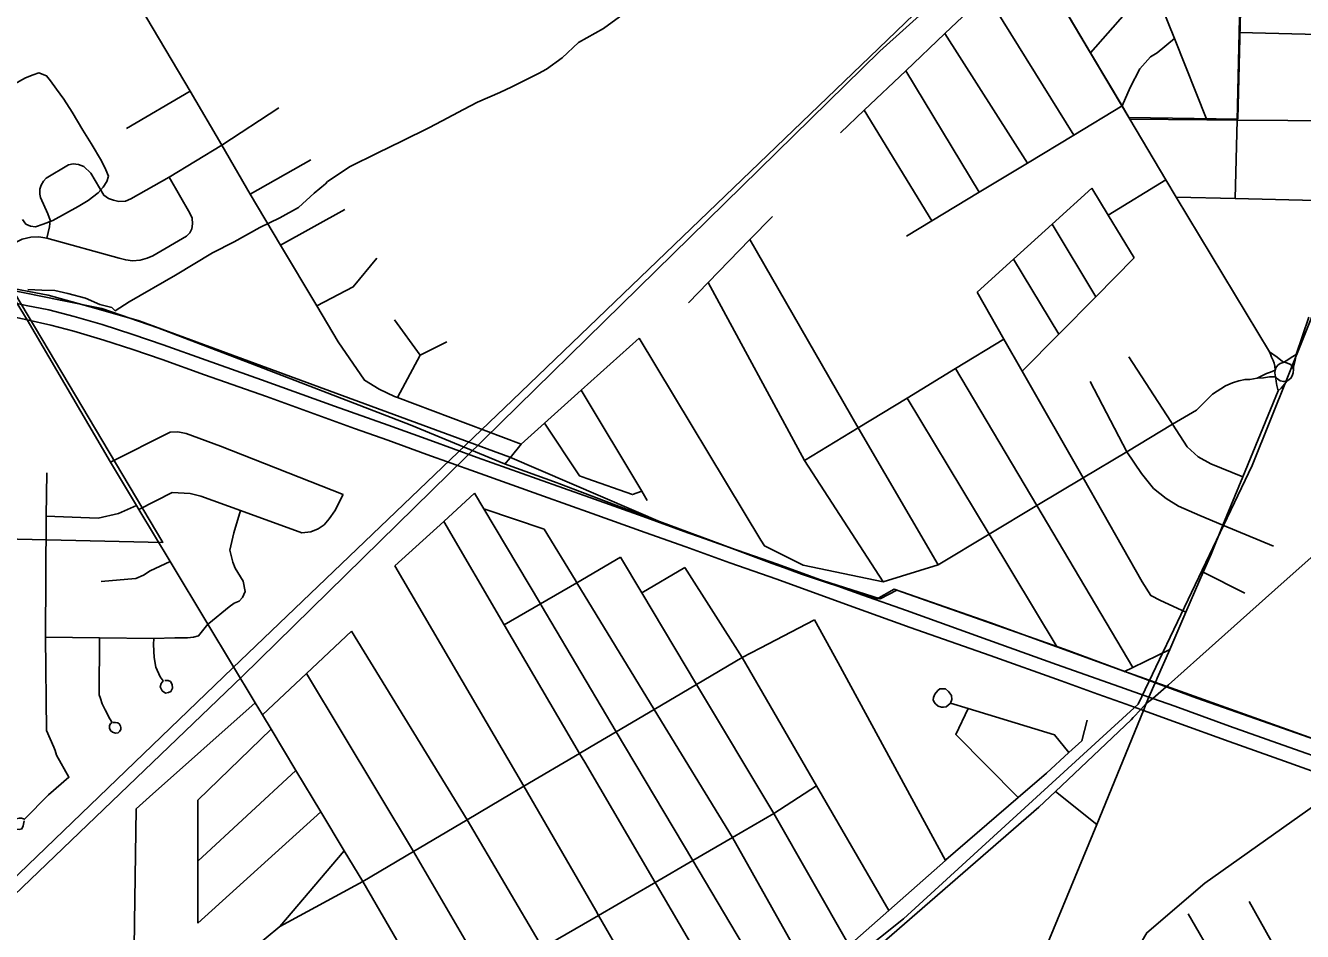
# Model space of a CAD drawing. Extents: x 0 to 34, y 0 to 22.
# Drawn here: x 2.713 to 4.053, y 19.031 to 19.981 of the extents above; entities that cross this region are included whole.
import ezdxf

# ---------------------------------------------------------------- set-up
doc = ezdxf.new("R2010")
doc.units = 0
for name, color, linetype in [('GM_X_City_Street', 7, 'Continuous'), ('GM_X_Corporation', 7, 'Continuous'), ('GM_X_County_Road', 7, 'Continuous'), ('GM_X_Interstate_Route', 7, 'Continuous'), ('GM_X_Minor_Lake', 7, 'Continuous'), ('GM_X_Minor_River', 7, 'Continuous'), ('GM_X_Rail_Line', 7, 'Continuous'), ('GM_X_State_Route', 7, 'Continuous'), ('GM_X_US_Route', 7, 'Continuous')]:
    doc.layers.add(name, color=color, linetype=linetype)

msp = doc.modelspace()

# ---------------------------------------------------------------- linework, layer by layer
at = {"layer": 'GM_X_City_Street'}
for p, q in [((3.8127, 19.8665), (3.7208, 20.0144)), ((3.764, 19.8371), (3.6774, 19.973)), ((3.9862, 19.9743), (4.1805, 19.9691)), ((3.7135, 19.8066), (3.6364, 19.9341)), ((2.8188, 19.8734), (2.8857, 19.9126)), ((2.9186, 19.8559), (2.9786, 19.895)), ((3.6639, 19.7766), (3.5929, 19.8927)), ((2.9484, 19.8044), (3.0122, 19.8404)), ((3.8488, 19.7826), (3.9093, 19.8197)), ((2.9804, 19.7509), (3.0477, 19.7884)), ((3.8359, 19.6969), (3.79, 19.773)), ((3.797, 19.6575), (3.7495, 19.7362)), ((3.127, 19.6355), (3.0998, 19.6727)), ((3.3594, 19.3863), (3.4046, 19.4126)), ((3.9485, 19.4079), (3.9921, 19.3859)), ((2.8936, 19.1688), (2.9705, 19.243)), ((2.8937, 19.1046), (2.9965, 19.1999)), ((3.8369, 19.1431), (3.7934, 19.1776)), ((2.8937, 19.0397), (3.0226, 19.1564)), ((2.9798, 19.0362), (3.0472, 19.1156)), ((2.9798, 19.0362), (3.0666, 19.0834)), ((4.0798, 18.9139), (3.9968, 19.0624)), ((4.0295, 18.8831), (3.9327, 19.0495)), ((2.8983, 18.9688), (2.9798, 19.0362))]:
    msp.add_line(p, q, dxfattribs=at)
for points in [[(3.2328, 19.5422), (3.103, 19.591), (3.1, 19.5922), (3.0838, 19.5999), (3.0684, 19.6092), (3.0409, 19.6497), (3.0185, 19.6872), (2.9804, 19.7509), (2.9484, 19.8044), (2.9186, 19.8559), (2.8857, 19.9126), (2.7945, 20.0661), (2.7105, 20.2083), (2.6457, 20.3192), (2.6128, 20.3748), (2.5459, 20.4886), (2.4669, 20.6187), (2.457, 20.6368), (2.3011, 20.9)], [(3.982, 19.7998), (3.984, 19.8823), (3.9862, 19.9743), (3.9883, 20.0642), (3.9901, 20.1362), (3.9928, 20.25)], [(3.9522, 19.8826), (3.9182, 19.9679), (3.8999, 20.0139), (3.8995, 20.0149), (3.8551, 20.1264)], [(3.5679, 19.8689), (3.5929, 19.8927), (3.6364, 19.9341), (3.6774, 19.973), (3.7208, 20.0144), (3.7675, 20.0588)], [(3.8303, 19.9528), (3.8666, 19.994), (3.8762, 20.005), (3.8995, 20.0149), (3.914, 20.0211), (3.9315, 20.0285), (3.959, 20.0602), (3.9883, 20.0642), (4.2198, 20.0634), (4.282, 20.0632), (4.4149, 20.0627), (4.5047, 20.0624)], [(3.8633, 19.8972), (3.8717, 19.9166), (3.8819, 19.9362), (3.8932, 19.9488), (3.9001, 19.9529), (3.9182, 19.9679)], [(3.637, 19.7603), (3.6639, 19.7766), (3.7135, 19.8066), (3.764, 19.8371), (3.8127, 19.8665), (3.8633, 19.8972)], [(3.8716, 19.8831), (3.9522, 19.8826), (3.984, 19.8823), (4.144, 19.8811)], [(2.7351, 19.7582), (2.7378, 19.7704), (2.7387, 19.7773), (2.7363, 19.7838), (2.7284, 19.801), (2.7277, 19.8046), (2.7279, 19.8096), (2.7293, 19.8138), (2.7318, 19.8181), (2.7346, 19.8214), (2.7578, 19.8354), (2.7628, 19.8362), (2.7684, 19.8356), (2.7739, 19.8336), (2.7813, 19.8267), (2.795, 19.8033), (2.7999, 19.7999), (2.8051, 19.7982), (2.8107, 19.7969), (2.8176, 19.7973), (2.8234, 19.7997), (2.8635, 19.8224), (2.9186, 19.8559)], [(2.6759, 19.738), (2.7022, 19.7539), (2.7093, 19.7573), (2.7183, 19.7593), (2.7269, 19.7597), (2.7351, 19.7582), (2.8111, 19.7373), (2.818, 19.7356), (2.8249, 19.7346), (2.8332, 19.7354), (2.8404, 19.7373), (2.8464, 19.7397), (2.8818, 19.7604), (2.8852, 19.7638), (2.8872, 19.7683), (2.8881, 19.7735), (2.8876, 19.7795), (2.8853, 19.7846), (2.8635, 19.8224)], [(3.7114, 19.7016), (3.7495, 19.7362), (3.79, 19.773), (3.8317, 19.8108)], [(3.8762, 19.7378), (3.8488, 19.7826), (3.8317, 19.8108)], [(3.9202, 19.8013), (3.982, 19.7998), (4.1089, 19.7968)], [(3.4084, 19.6905), (3.4289, 19.7117), (3.4729, 19.757), (3.4964, 19.7812)], [(3.6704, 19.4157), (3.5866, 19.5594), (3.4729, 19.757)], [(3.0185, 19.6872), (3.0567, 19.7072), (3.0813, 19.7372)], [(3.7587, 19.6187), (3.797, 19.6575), (3.8359, 19.6969), (3.8762, 19.7378)], [(3.6128, 19.3977), (3.5302, 19.5251), (3.4289, 19.7117)], [(3.9303, 19.3659), (3.9038, 19.3782), (3.8937, 19.3833), (3.8846, 19.3976), (3.8224, 19.5067), (3.7587, 19.6187), (3.7394, 19.6525), (3.7114, 19.7016)], [(3.103, 19.591), (3.127, 19.6355), (3.1549, 19.6495)], [(3.2155, 19.521), (3.2212, 19.528), (3.2328, 19.5422), (3.2573, 19.5642), (3.2958, 19.5987), (3.3566, 19.6533)], [(3.6128, 19.3977), (3.5288, 19.4151), (3.488, 19.4355), (3.4844, 19.4415), (3.3566, 19.6533)], [(3.5302, 19.5251), (3.5866, 19.5594), (3.6378, 19.5906), (3.6886, 19.6216), (3.7394, 19.6525)], [(3.9899, 19.5078), (3.9564, 19.5217), (3.9433, 19.5288), (3.9318, 19.5393), (3.9164, 19.563), (3.9146, 19.5658), (3.8703, 19.6339)], [(3.8747, 19.308), (3.774, 19.4777), (3.6886, 19.6216)], [(4.0241, 19.6198), (4.019, 19.6178), (4.0149, 19.6162), (4.0113, 19.6146), (4.005, 19.6115)], [(3.6128, 19.3977), (3.6704, 19.4157), (3.7238, 19.4477), (3.774, 19.4777), (3.8224, 19.5067), (3.8682, 19.5341), (3.9164, 19.563), (3.9413, 19.5778), (3.9581, 19.5946), (3.9718, 19.6033), (3.9793, 19.6067), (3.9857, 19.6086), (3.9924, 19.6102), (3.9975, 19.6102), (4.005, 19.6115)], [(4.0222, 19.435), (3.9692, 19.4572), (3.945, 19.4673), (3.9225, 19.4772), (3.9095, 19.4851), (3.8965, 19.4956), (3.8836, 19.5114), (3.8682, 19.5341), (3.83, 19.6078)], [(4.005, 19.6115), (4.0119, 19.6119), (4.0179, 19.6127), (4.0206, 19.613), (4.0245, 19.613), (4.0266, 19.6108), (4.0292, 19.6088), (4.033, 19.6079), (4.0362, 19.6082)], [(3.3649, 19.483), (3.3593, 19.4929), (3.2958, 19.5987)], [(3.7953, 19.329), (3.7238, 19.4477), (3.6378, 19.5906)], [(3.3593, 19.4929), (3.3495, 19.4892), (3.3018, 19.506), (3.294, 19.5089), (3.2573, 19.5642)], [(3.0462, 19.4893), (2.9174, 19.54), (2.888, 19.5511), (2.8813, 19.5534), (2.8726, 19.5551), (2.8647, 19.5548), (2.8018, 19.5234)], [(2.7115, 19.147), (2.7104, 19.1417), (2.709, 19.1385), (2.706, 19.1377), (2.7026, 19.1382), (2.6999, 19.141), (2.6988, 19.1445), (2.6998, 19.1471), (2.7026, 19.1489), (2.7063, 19.1498), (2.7087, 19.1498), (2.7116, 19.1486), (2.737, 19.1741), (2.7583, 19.1927), (2.7454, 19.216), (2.7438, 19.2207), (2.7425, 19.2244), (2.7348, 19.2416), (2.7336, 19.3395), (2.7345, 19.4665), (2.7352, 19.5121)], [(3.0462, 19.4893), (3.0373, 19.4723), (3.0315, 19.4637), (3.0261, 19.4577), (3.0197, 19.4532), (3.0121, 19.4503), (3.0026, 19.4492), (2.9383, 19.4725), (2.8966, 19.4875), (2.8857, 19.4903), (2.8668, 19.4913), (2.8318, 19.4735)], [(3.1004, 19.4144), (3.1516, 19.4612), (3.184, 19.4909)], [(3.4982, 18.9616), (3.413, 19.1052), (3.3327, 19.2404), (3.2538, 19.3733), (3.253, 19.3747), (3.1938, 19.4744), (3.184, 19.4909)], [(2.7336, 19.3395), (2.7903, 19.339), (2.8474, 19.3382), (2.8695, 19.3389), (2.8828, 19.3389), (2.8889, 19.3398), (2.8944, 19.3412), (2.9041, 19.3534), (2.9053, 19.3541), (2.9263, 19.3716), (2.9317, 19.3754), (2.937, 19.3776), (2.9404, 19.3813), (2.9432, 19.3877), (2.941, 19.3984), (2.9326, 19.4122), (2.9304, 19.4183), (2.9272, 19.4309), (2.9312, 19.4491), (2.9383, 19.4725)], [(2.7345, 19.4665), (2.789, 19.4646), (2.8102, 19.4693), (2.8291, 19.478)], [(3.5372, 18.9826), (3.4546, 19.1295), (3.3724, 19.2639), (3.2912, 19.3968), (3.2894, 19.3997), (3.2569, 19.4529), (3.1938, 19.4744)], [(3.4574, 18.9388), (3.3734, 19.0823), (3.2996, 19.2084), (3.2941, 19.2177), (3.2151, 19.3527), (3.1516, 19.4612)], [(2.7922, 19.3981), (2.8202, 19.4004), (2.8285, 19.4014), (2.8365, 19.4047), (2.8437, 19.4092), (2.8646, 19.4191)], [(3.3967, 18.9049), (3.3141, 19.0477), (3.3112, 19.0527), (3.2358, 19.1832), (3.1004, 19.4144)], [(3.2151, 19.3527), (3.253, 19.3747), (3.2912, 19.3968), (3.3372, 19.4235)], [(3.5771, 19.0161), (3.4978, 19.1546), (3.4169, 19.2901), (3.3594, 19.3863), (3.3372, 19.4235)], [(3.6185, 19.0527), (3.5427, 19.1835), (3.4646, 19.3183), (3.4046, 19.4126)], [(3.0666, 19.0834), (3.1199, 19.1149), (3.1762, 19.1481), (3.2358, 19.1832), (3.2941, 19.2177), (3.2952, 19.2183), (3.3121, 19.2283), (3.3327, 19.2404), (3.3724, 19.2639), (3.4169, 19.2901), (3.4646, 19.3183), (3.4836, 19.3282), (3.5407, 19.3579)], [(3.678, 19.1054), (3.5653, 19.3128), (3.5407, 19.3579)], [(2.8048, 19.2502), (2.8072, 19.2501), (2.8096, 19.2496), (2.8115, 19.2484), (2.8124, 19.2464), (2.8127, 19.2448), (2.8127, 19.2427), (2.8115, 19.2407), (2.8099, 19.2392), (2.8072, 19.2389), (2.8041, 19.2399), (2.802, 19.2417), (2.8008, 19.2442), (2.8009, 19.2465), (2.8021, 19.2489), (2.8036, 19.25), (2.8014, 19.254), (2.7965, 19.2635), (2.7932, 19.2696), (2.7913, 19.2752), (2.7901, 19.2793), (2.7903, 19.339)], [(2.8591, 19.2942), (2.8623, 19.2941), (2.8648, 19.293), (2.8665, 19.29), (2.867, 19.2862), (2.8653, 19.2827), (2.8627, 19.2816), (2.8597, 19.281), (2.8563, 19.2834), (2.8542, 19.2876), (2.855, 19.2912), (2.8572, 19.2938), (2.8541, 19.298), (2.8496, 19.3081), (2.8476, 19.3182), (2.8471, 19.3319), (2.8474, 19.3382)], [(2.9613, 19.2583), (3.0077, 19.3016), (3.0549, 19.3458)], [(3.3385, 18.8723), (3.2553, 19.0136), (3.1762, 19.1481), (3.0549, 19.3458)], [(3.8653, 19.3034), (3.8747, 19.308), (3.9133, 19.3268)], [(3.2798, 18.8395), (3.1981, 18.9803), (3.1199, 19.1149), (3.0077, 19.3016)], [(3.8076, 19.2185), (3.7925, 19.2371), (3.702, 19.2648), (3.6834, 19.2705), (3.6847, 19.2744), (3.6845, 19.2783), (3.6813, 19.2828), (3.678, 19.2853), (3.675, 19.2855), (3.6721, 19.2853), (3.6702, 19.2838), (3.6669, 19.2799), (3.6656, 19.2762), (3.6653, 19.2738), (3.6661, 19.2713), (3.6677, 19.2696), (3.6704, 19.2673), (3.674, 19.2661), (3.6759, 19.2661), (3.6787, 19.2665), (3.683, 19.2701)], [(2.825, 18.5821), (2.8246, 18.8526), (2.8272, 19.0401), (2.8289, 19.1595), (2.8429, 19.172), (2.9537, 19.2709)], [(3.7544, 19.1713), (3.6888, 19.2377), (3.702, 19.2648)], [(2.6452, 18.4753), (2.825, 18.5821), (2.9264, 18.6396), (3.0053, 18.6843), (3.0889, 18.7317), (3.1378, 18.7594), (3.226, 18.8094), (3.2798, 18.8395), (3.3385, 18.8723), (3.3967, 18.9049), (3.4574, 18.9388), (3.4982, 18.9616), (3.5372, 18.9826), (3.5402, 18.9842), (3.5751, 19.0144), (3.5771, 19.0161), (3.6185, 19.0527), (3.678, 19.1054), (3.6785, 19.1059), (3.7544, 19.1713), (3.7842, 19.197), (3.8076, 19.2185), (3.8211, 19.2309), (3.8268, 19.2524)], [(3.1446, 18.9492), (3.1981, 18.9803), (3.2035, 18.9834), (3.2553, 19.0136), (3.3141, 19.0477), (3.3717, 19.0812), (3.3734, 19.0823), (3.413, 19.1052), (3.4546, 19.1295), (3.4978, 19.1546), (3.5427, 19.1835)], [(2.8937, 19.0397), (2.8937, 19.095), (2.8937, 19.1046), (2.8936, 19.1688)]]:
    msp.add_lwpolyline(points, dxfattribs=at)
at = {"layer": 'GM_X_Corporation'}
for points in [[(4.5069, 20.9), (3.5047, 20.9), (3.5021, 20.5045), (3.8703, 19.8849), (3.9848, 19.8833), (3.9912, 20.1387), (3.9967, 20.4103), (4.4998, 20.3861), (4.5031, 20.6381)], [(2.4592, 19.9532), (2.5528, 19.9501), (2.8568, 19.439), (2.643, 19.444), (2.4544, 19.4484)]]:
    msp.add_lwpolyline(points, close=True, dxfattribs=at)
for points in [[(2.693, 19.7048), (2.7494, 19.6932), (2.7928, 19.6846), (2.8516, 19.6641), (2.9485, 19.6271), (3.1165, 19.5626), (3.2153, 19.5216), (3.2707, 19.5016), (3.2724, 19.501), (3.347, 19.4725), (3.4404, 19.438), (3.4963, 19.4171), (3.5271, 19.4062), (3.6097, 19.3798), (3.6269, 19.3889), (3.8028, 19.3269), (3.9418, 19.2758), (4.1357, 19.2077)], [(4.1357, 19.2077), (3.9418, 19.2758), (3.8028, 19.3269), (3.6269, 19.3889), (3.6097, 19.3798), (3.5271, 19.4062), (3.4963, 19.4171), (3.4404, 19.438), (3.347, 19.4725), (3.2724, 19.501), (3.2707, 19.5016), (3.2153, 19.5216), (3.1165, 19.5626), (2.9485, 19.6271), (2.8516, 19.6641), (2.7928, 19.6846), (2.7494, 19.6932), (2.693, 19.7048)], [(2.6941, 19.7066), (2.7367, 19.6986), (2.7868, 19.6847), (2.8322, 19.6716), (3.2209, 19.5285), (3.3813, 19.4598), (3.4196, 19.4456), (3.5271, 19.4056), (3.5912, 19.3843), (3.6057, 19.3795), (3.6241, 19.3902), (3.7246, 19.3549), (3.795, 19.3296), (3.8651, 19.304), (3.8979, 19.2923), (3.9095, 19.2881), (4.0935, 19.2226)], [(4.0935, 19.2226), (3.9095, 19.2881), (3.8979, 19.2923), (3.8651, 19.304), (3.795, 19.3296), (3.7246, 19.3549), (3.6241, 19.3902), (3.6057, 19.3795), (3.5912, 19.3843), (3.5271, 19.4056), (3.4196, 19.4456), (3.3813, 19.4598), (3.2209, 19.5285), (2.8322, 19.6716), (2.7868, 19.6847), (2.7367, 19.6986), (2.6941, 19.7066)]]:
    msp.add_lwpolyline(points, dxfattribs=at)
at = {"layer": 'GM_X_County_Road'}
for points in [[(4.0431, 19.6205), (4.042, 19.6235), (4.0403, 19.6258), (4.0359, 19.6277), (4.0329, 19.6283), (4.0301, 19.6303), (4.0261, 19.6334), (4.0182, 19.639), (3.9202, 19.8013), (3.9093, 19.8197), (3.8716, 19.8831), (3.8633, 19.8972), (3.8303, 19.9528), (3.7675, 20.0588), (3.6996, 20.1731), (3.6904, 20.1886), (3.55, 20.4254), (3.5307, 20.4572), (3.5187, 20.4784), (3.5116, 20.4967), (3.5091, 20.5061)], [(3.2388, 18.7874), (3.226, 18.8094), (3.1446, 18.9492), (3.1345, 18.9665), (3.1087, 19.011), (3.0666, 19.0834), (3.0472, 19.1156), (3.0226, 19.1564), (2.9965, 19.1999), (2.9705, 19.243), (2.9613, 19.2583), (2.9537, 19.2709), (2.9041, 19.3534), (2.8646, 19.4191), (2.8318, 19.4735), (2.8291, 19.478), (2.8018, 19.5234), (2.7144, 19.6728), (2.7041, 19.6897), (2.6943, 19.706), (2.6834, 19.725)], [(4.0241, 19.6198), (4.0236, 19.6242), (4.0231, 19.6273), (4.022, 19.63), (4.0202, 19.6334), (4.019, 19.6368), (4.0182, 19.639)], [(3.6286, 18.6428), (3.7, 18.813), (3.7335, 18.893), (3.8369, 19.1431), (3.8857, 19.2627), (3.8887, 19.27)]]:
    msp.add_lwpolyline(points, dxfattribs=at)
at = {"layer": 'GM_X_Interstate_Route'}
for points in [[(2.7041, 19.6897), (2.7136, 19.6877), (2.7374, 19.6831), (2.7637, 19.6762), (2.7933, 19.6677), (2.8254, 19.6572), (2.8571, 19.6465), (2.9025, 19.6302), (2.9605, 19.6096), (3.0369, 19.5822), (3.0932, 19.5621), (3.1371, 19.5463), (3.1866, 19.5283), (3.2497, 19.5058), (3.3048, 19.4863), (3.3608, 19.4664), (3.4077, 19.4493), (3.4198, 19.445), (3.4514, 19.4339), (3.5017, 19.4161), (3.569, 19.3917), (3.5914, 19.3838), (3.6372, 19.3675), (3.7139, 19.3401), (3.7946, 19.311), (3.861, 19.2874), (3.8916, 19.2766), (3.8958, 19.2752), (3.9186, 19.2671), (3.9759, 19.2463), (4.0323, 19.2262), (4.0881, 19.2067)], [(2.6817, 19.6795), (2.7144, 19.6728), (2.7393, 19.6672), (2.7636, 19.6608), (2.795, 19.6514), (2.8255, 19.6415), (2.8561, 19.631), (2.9007, 19.6149), (2.9656, 19.5922), (3.0579, 19.5586), (3.0931, 19.5463), (3.1337, 19.5315), (3.1851, 19.5131), (3.2563, 19.4877), (3.3073, 19.4695), (3.3631, 19.4494), (3.4058, 19.4343), (3.4519, 19.4178), (3.5012, 19.4004), (3.5731, 19.3742), (3.6411, 19.3499), (3.7248, 19.3203), (3.7996, 19.2938), (3.8378, 19.28)], [(3.8378, 19.28), (3.8676, 19.2693), (3.8829, 19.2637), (3.8857, 19.2627), (3.9214, 19.2497), (3.9758, 19.2303), (4.0337, 19.2094), (4.0895, 19.1895), (4.1462, 19.1693), (4.1826, 19.1561), (4.21, 19.1449), (4.2364, 19.1326), (4.2647, 19.1173), (4.2856, 19.1036), (4.3178, 19.0809), (4.3272, 19.0736), (4.3349, 19.0676), (4.3579, 19.048), (4.389, 19.0225), (4.4422, 18.979)]]:
    msp.add_lwpolyline(points, dxfattribs=at)
at = {"layer": 'GM_X_Minor_Lake'}
msp.add_lwpolyline([(2.7095, 19.7778), (2.7132, 19.7732), (2.718, 19.7709), (2.7233, 19.7704), (2.7313, 19.7729), (2.7416, 19.7769), (2.7549, 19.7843), (2.7679, 19.7917), (2.7785, 19.798), (2.7889, 19.8058), (2.7942, 19.8118), (2.7981, 19.8178), (2.7997, 19.8235), (2.7972, 19.83), (2.7924, 19.8396), (2.7817, 19.8576), (2.7729, 19.8718), (2.7619, 19.8905), (2.753, 19.9043), (2.7452, 19.9147), (2.739, 19.9236), (2.7349, 19.9286), (2.7266, 19.9317), (2.7209, 19.9299), (2.7129, 19.9266), (2.7007, 19.92)], dxfattribs=at)
at = {"layer": 'GM_X_Minor_River'}
msp.add_lwpolyline([(3.3438, 19.9962), (3.3194, 19.9783), (3.2931, 19.9635), (3.2758, 19.9475), (3.2594, 19.9356), (3.251, 19.9312), (3.2232, 19.9172), (3.2106, 19.9113), (3.1871, 19.901), (3.1722, 19.8933), (3.1501, 19.8815), (3.136, 19.8741), (3.1082, 19.8605), (3.0819, 19.8476), (3.0534, 19.8336), (3.0297, 19.8177), (3.0274, 19.8154), (3.0155, 19.8057), (2.9991, 19.7904), (2.9796, 19.7797), (2.9587, 19.7694), (2.9316, 19.7546), (2.9091, 19.7428), (2.8702, 19.7195), (2.8214, 19.6914), (2.8069, 19.6821), (2.8032, 19.6856), (2.7908, 19.6889), (2.7758, 19.6955), (2.7573, 19.7004), (2.7434, 19.7033), (2.7298, 19.7039), (2.7151, 19.7045)], dxfattribs=at)
at = {"layer": 'GM_X_Rail_Line'}
for points in [[(2.1, 18.5112), (2.2808, 18.6845), (2.4535, 18.8489), (2.9301, 19.3073), (3.2236, 19.5884), (3.5987, 19.9488), (3.7467, 20.0915), (4.153, 20.482), (4.1749, 20.5028), (4.2055, 20.5325), (4.23, 20.5556), (4.2554, 20.5802), (4.2776, 20.5982), (4.4577, 20.7589), (4.5352, 20.8259), (4.6176, 20.9)], [(2.1, 18.4964), (2.427, 18.8067), (2.94, 19.2985), (3.6093, 19.9545), (3.8333, 20.1564), (4.0064, 20.3322), (4.2565, 20.5683)], [(2.4678, 18.203), (2.4782, 18.2477), (2.488, 18.3737), (2.5357, 18.4142), (2.9805, 18.6646), (3.2242, 18.8065), (3.5197, 18.9635), (3.5859, 19.0057), (3.6341, 19.0441), (3.8802, 19.2692), (3.9999, 19.5199), (4.1873, 19.9868), (4.2498, 20.1328)], [(2.4678, 18.203), (2.6408, 18.3784), (2.7095, 18.4512), (2.7452, 18.4804), (2.7756, 18.4976), (2.8378, 18.5148), (3.0031, 18.54), (3.1538, 18.5639), (3.3588, 18.5945), (3.4025, 18.6077), (3.6933, 18.7923), (3.7486, 18.8303), (3.8111, 18.8967), (3.8893, 19.0295), (3.9502, 19.0817), (4.0774, 19.1718), (4.1888, 19.2485)]]:
    msp.add_lwpolyline(points, dxfattribs=at)
at = {"layer": 'GM_X_State_Route'}
for points in [[(3.912, 19.2896), (3.945, 19.319), (4.0235, 19.3894), (4.068, 19.429), (4.1089, 19.465), (4.1749, 19.5244)], [(3.8887, 19.27), (3.8958, 19.2752), (3.9097, 19.2876), (3.912, 19.2896)], [(3.875, 19.2553), (3.8829, 19.2637), (3.8887, 19.27)], [(3.2388, 18.7874), (3.3366, 18.842), (3.5212, 18.9452), (3.5685, 18.9811), (3.7761, 19.1613), (3.7934, 19.1776), (3.8729, 19.253), (3.875, 19.2553)]]:
    msp.add_lwpolyline(points, dxfattribs=at)
at = {"layer": 'GM_X_US_Route'}
msp.add_line((4.0461, 19.6364), (4.0592, 19.6756), dxfattribs=at)
for points in [[(4.0271, 19.5982), (4.0259, 19.6036), (4.0251, 19.6079), (4.0247, 19.6113), (4.0245, 19.613), (4.0237, 19.617), (4.0241, 19.6198), (4.0247, 19.6222), (4.0267, 19.625), (4.0291, 19.6267), (4.0323, 19.628), (4.0363, 19.63), (4.0409, 19.6331), (4.0461, 19.6364)], [(4.0271, 19.5982), (4.0303, 19.6011), (4.0337, 19.6053), (4.0362, 19.6082), (4.0388, 19.6099), (4.0406, 19.6114), (4.042, 19.6138), (4.043, 19.6172), (4.0431, 19.6205), (4.0432, 19.6229), (4.0451, 19.6305), (4.0461, 19.6364)], [(3.9003, 19.2967), (3.9133, 19.3268), (3.9303, 19.3659), (3.9485, 19.4079), (3.9567, 19.4269), (3.9692, 19.4572), (3.9899, 19.5078), (4.0271, 19.5982)], [(3.8887, 19.27), (3.8916, 19.2766), (3.8981, 19.2917), (3.8991, 19.294), (3.9003, 19.2967)], [(3.875, 19.2553), (3.8829, 19.2637), (3.8887, 19.27)], [(3.2388, 18.7874), (3.3366, 18.842), (3.5212, 18.9452), (3.5685, 18.9811), (3.7761, 19.1613), (3.7934, 19.1776), (3.8729, 19.253), (3.875, 19.2553)]]:
    msp.add_lwpolyline(points, dxfattribs=at)

doc.saveas('drawing.dxf')
